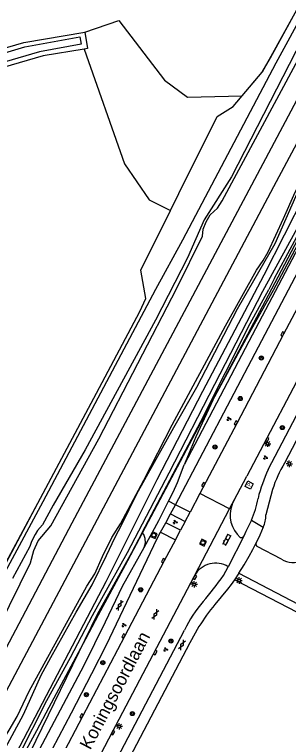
# Model space of a CAD drawing. Extents: x 136000 to 138005, y 398500 to 400500.
# Drawn here: x 137538.3 to 137591.4, y 400212.1 to 400352.9 of the extents above; entities that cross this region are included whole.
import ezdxf

# ---------------------------------------------------------------- set-up
doc = ezdxf.new("R2010")
doc.units = 0
for name, color, linetype in [('gg-afsc-geluidsscherm', 7, 'Continuous'), ('gg-afsc-hekwerk', 7, 'Continuous'), ('gg-afsc-muur', 7, 'Continuous'), ('gg-anno-openbare ruimte label', 7, 'Continuous'), ('gg-aspt-spoorlijn', 7, 'Continuous'), ('gg-knt-BGT kruinlijn', 7, 'Continuous'), ('gg-knt-bronhoudergrens', 7, 'Continuous'), ('gg-knt-verharding', 7, 'Continuous'), ('gg-knt-verharding nz', 7, 'Continuous'), ('gg-kntw-bovenkant insteek waterloop', 7, 'Continuous'), ('gg-kntw-waterlijn', 7, 'Continuous'), ('gt-grn-weggrens', 7, 'Continuous'), ('gt-symb-boom', 7, 'Continuous'), ('gt-symb-brandput', 7, 'Continuous'), ('gt-symb-gesloten verharding', 7, 'Continuous'), ('gt-symb-groenvak', 7, 'Continuous'), ('gt-symb-klinker verharding', 7, 'Continuous'), ('gt-symb-kolk', 7, 'Continuous'), ('gt-symb-lichtmast', 7, 'Continuous'), ('gt-symb-rioolschacht', 7, 'Continuous'), ('gx-grn-maaiveld', 7, 'Continuous')]:
    doc.layers.add(name, color=color, linetype=linetype)

# ---------------------------------------------------------------- blocks, each defined once
blk = doc.blocks.new('gt0-GRVAK')
at = {"layer": 'gt-symb-groenvak'}
for p, q in [((-0.11, 0.19), (-0.23, 0.24)), ((-0.18, 0.15), (0.09, 0.15)), ((-0.09, 0.21), (-0.16, 0.32)), ((-0.05, 0.21), (-0.05, 0.39)), ((0, 0.21), (0.06, 0.32)), ((0.01, 0.19), (0.13, 0.24)), ((0.26, -0.05), (0.2, 0.06)), ((0.3, -0.05), (0.3, 0.13)), ((0.35, -0.05), (0.41, 0.06)), ((-0.24, -0.23), (-0.36, -0.18)), ((-0.32, -0.26), (-0.05, -0.26)), ((-0.23, -0.21), (-0.29, -0.1)), ((-0.18, -0.2), (-0.18, -0.02)), ((-0.14, -0.21), (-0.07, -0.1)), ((-0.12, -0.23), (0, -0.18)), ((0.24, -0.07), (0.12, -0.02)), ((0.17, -0.11), (0.44, -0.11)), ((0.37, -0.07), (0.49, -0.02))]:
    blk.add_line(p, q, dxfattribs=at)
blk = doc.blocks.new('gt0-KOLK')
at = {"layer": 'gt-symb-kolk'}
blk.add_lwpolyline([(0, 0), (0.37, 0), (0.37, 0.4), (-0.38, 0.4), (-0.38, 0), (0, 0)], dxfattribs=at)
blk = doc.blocks.new('gt0-LMAST')
at = {"layer": 'gt-symb-lichtmast'}
for p, q in [((-0.18, 0.17), (-0.45, 0.44)), ((-0.01, 0.25), (-0.01, 0.62)), ((0.17, 0.17), (0.44, 0.44)), ((-0.26, 0), (-0.63, 0)), ((-0.18, -0.18), (-0.45, -0.45)), ((-0.01, -0.25), (-0.01, -0.63)), ((0.44, -0.45), (0.17, -0.18)), ((0.24, 0), (0.62, 0))]:
    blk.add_line(p, q, dxfattribs=at)
blk.add_circle((-0.01, 0), 0.25, dxfattribs=at)
blk = doc.blocks.new('gt0-RS')
at = {"layer": 'gt-symb-rioolschacht'}
blk.add_lwpolyline([(-0.5, -0.5), (0.5, -0.5), (0.5, 0.5), (-0.5, 0.5)], close=True, dxfattribs=at)
blk.add_circle((0, 0), 0.375, dxfattribs=at)
blk = doc.blocks.new('gt0-KL1')
at = {"layer": 'gt-symb-klinker verharding'}
for p, q in [((-1.15, 0.3), (1.15, 0.3)), ((-1, -0.3), (-1, 0.3)), ((-0.5, 0.3), (-0.5, 0.45)), ((0, -0.3), (0, 0.3)), ((0.5, 0.3), (0.5, 0.45)), ((1, -0.3), (1, 0.3)), ((-1.15, -0.3), (1.15, -0.3)), ((-0.5, -0.45), (-0.5, -0.3)), ((0.5, -0.45), (0.5, -0.3))]:
    blk.add_line(p, q, dxfattribs=at)
blk = doc.blocks.new('gt0-GESVH1')
at = {"layer": 'gt-symb-gesloten verharding'}
for p, q in [((-0.99, -0.26), (0.01, 0.24)), ((0.01, -0.26), (-0.99, 0.24)), ((0.01, 0.24), (1.01, -0.26)), ((1.01, 0.24), (0.01, -0.26))]:
    blk.add_line(p, q, dxfattribs=at)
blk = doc.blocks.new('gt0-BOOM')
at = {"layer": 'gt-symb-boom'}
for radius in [0.4, 0.2]:
    blk.add_circle((0, 0), radius, dxfattribs=at)
blk = doc.blocks.new('gt0-BPUT')
at = {"layer": 'gt-symb-brandput'}
blk.add_lwpolyline([(-0.6, -0.6), (-0.6, 0.6), (0.6, 0.6), (0.6, -0.6)], close=True, dxfattribs=at)
blk.add_text('P', height=0.7, dxfattribs=at).set_placement((-0.23, -0.35))

msp = doc.modelspace()

# ---------------------------------------------------------------- linework, layer by layer
at = {"layer": 'gg-afsc-geluidsscherm'}
msp.add_lwpolyline([(137576.77, 400278.11), (137583.67, 400290.84), (137588.51, 400299.42), (137600.16, 400321.28), (137604.73, 400330.02), (137607.79, 400335.88), (137609.93, 400339.46)], dxfattribs=at)
at = {"layer": 'gg-afsc-hekwerk'}
for points in [[(137577.58, 400333.07), (137580.73, 400335.03), (137586.34, 400341.72), (137587.97, 400344.49), (137595.72, 400358.71), (137609.38, 400384.3), (137613.69, 400391.83), (137614.55, 400393.12), (137617.35, 400396.71), (137626.89, 400413.3), (137629.7, 400418.69), (137633.88, 400426.86), (137659.15, 400474.42), (137664.67, 400484.67), (137673.08, 400500)], [(137522.95, 400221.4), (137523.21, 400221.85), (137524.46, 400223.97), (137525.86, 400226.58), (137528.81, 400231.88), (137542.84, 400258.18), (137554.17, 400279.46), (137562.58, 400295.28), (137563.79, 400297.81)]]:
    msp.add_lwpolyline(points, dxfattribs=at)
at = {"layer": 'gg-afsc-muur'}
for points in [[(137554.59, 400236.48), (137560.25, 400247.04), (137587.57, 400298.45), (137605.32, 400332.22), (137617.61, 400356.09), (137628.72, 400377.47), (137636.08, 400391.63), (137645.28, 400409.35), (137656.31, 400430.55), (137668.74, 400454.49), (137678.36, 400473.05), (137685.82, 400487.34), (137692.46, 400500)], [(137539.47, 400208.27), (137542.6, 400214.11), (137545, 400218.6), (137552.15, 400231.87), (137554.59, 400236.48)]]:
    msp.add_lwpolyline(points, dxfattribs=at)
at = {"layer": 'gg-aspt-spoorlijn'}
for points in [[(137180.28, 399557.82), (137190.51, 399577.12), (137216.83, 399627.03), (137223.23, 399638.81), (137243.02, 399676.4), (137279.17, 399744.38), (137339.69, 399858.77), (137384.54, 399942.96), (137424.38, 400018.02), (137448.18, 400062.89), (137473.6, 400111.17), (137480.61, 400124.24), (137511.51, 400182.67), (137519.3, 400197.17), (137549.5, 400254.31), (137652.97, 400449.04), (137679.97, 400500)], [(137185.59, 399559.89), (137451.44, 400061.16), (137507.99, 400167.82), (137535.6, 400219.59), (137588.61, 400319.53), (137597.65, 400336.46), (137605.52, 400351.73), (137623, 400384.37), (137641.23, 400419.19), (137650.16, 400435.61), (137658.8, 400451.81), (137684.39, 400500)]]:
    msp.add_lwpolyline(points, dxfattribs=at)
at = {"layer": 'gg-knt-BGT kruinlijn'}
for p, q in [((137594.08, 400348.07), (137580.38, 400321.39)), ((137580.38, 400321.39), (137575.1, 400313.1)), ((137575.1, 400313.1), (137571.83, 400305.68)), ((137571.83, 400305.68), (137565.67, 400293.61)), ((137565.67, 400293.61), (137552, 400268.46)), ((137552, 400268.46), (137545.78, 400257.74)), ((137545.78, 400257.74), (137543.7, 400253.97)), ((137542.76, 400252.82), (137542.33, 400252.06)), ((137543.7, 400253.97), (137542.76, 400252.82)), ((137542.33, 400252.06), (137541.61, 400250.72)), ((137541.61, 400250.72), (137541.27, 400249.78)), ((137541.27, 400249.78), (137537.93, 400243.52))]:
    msp.add_line(p, q, dxfattribs=at)
at = {"layer": 'gg-knt-bronhoudergrens'}
for p, q in [((137551.92, 400349.47), (137558.53, 400351.72)), ((137582.47, 400337.1), (137586.34, 400341.72))]:
    msp.add_line(p, q, dxfattribs=at)
for points in [[(137558.53, 400351.72), (137567.38, 400340.13), (137571.84, 400336.85), (137582.47, 400337.1)], [(137551.82, 400346.17), (137559.61, 400323.9), (137564.44, 400316.95), (137568.52, 400314.88)], [(137577.58, 400333.07), (137580.73, 400335.03), (137582.47, 400337.1)], [(137576.77, 400278.11), (137573.49, 400271.01), (137571.21, 400265.58)]]:
    msp.add_lwpolyline(points, dxfattribs=at)
at = {"layer": 'gg-knt-verharding'}
for p, q in [((137581.49, 400259.83), (137583.36, 400263.37)), ((137574.26, 400260.05), (137572.36, 400256.43)), ((137580.01, 400257.02), (137581.49, 400259.83)), ((137580.52, 400257.9), (137581.49, 400259.83)), ((137588.33, 400260.8), (137587.05, 400255.86)), ((137572.36, 400256.43), (137569.49, 400257.85)), ((137573.25, 400244.18), (137580.01, 400257.02)), ((137567.66, 400254.37), (137568.56, 400256.07)), ((137568.56, 400256.07), (137571.41, 400254.6)), ((137570.5, 400252.9), (137567.66, 400254.37)), ((137571.41, 400254.6), (137570.5, 400252.9)), ((137584.24, 400254.83), (137583.15, 400252.65)), ((137566.64, 400252.53), (137569.52, 400251.07)), ((137582.75, 400251.74), (137579.74, 400245.83)), ((137583.15, 400252.65), (137582.75, 400251.74)), ((137590.05, 400247.28), (137585.37, 400249.75)), ((137578.83, 400244.12), (137579.74, 400245.83)), ((137581.83, 400244.6), (137580.96, 400243.31)), ((137581.83, 400244.6), (137596.91, 400236.67)), ((137573.25, 400244.18), (137573.1, 400243.87)), ((137597.93, 400234.5), (137580.96, 400243.31)), ((137579.6, 400241.49), (137577.15, 400238.52)), ((137551.82, 400196.55), (137571.27, 400233.54)), ((137574.07, 400234.22), (137572.33, 400231.06)), ((137572.33, 400231.06), (137553.77, 400195.85)), ((137551.47, 400216.82), (137545.55, 400205.47))]:
    msp.add_line(p, q, dxfattribs=at)
for points in [[(137569.49, 400257.85), (137585.64, 400288.48), (137615.36, 400344.94), (137631.25, 400375.42), (137647.34, 400406.25), (137663.71, 400437.83), (137673.33, 400456.17)], [(137676.2, 400454.68), (137675.6, 400453.53), (137652.23, 400408.74), (137636.55, 400378.54), (137625.2, 400356.97), (137621.22, 400349.31), (137613.1, 400333.8), (137598.7, 400306.36), (137590.46, 400290.88), (137581.4, 400273.62), (137574.26, 400260.05)], [(137681.95, 400451.7), (137681.26, 400450.39), (137657.91, 400405.63), (137648.92, 400388.34), (137642.22, 400375.51), (137626.96, 400346.25), (137618.81, 400330.76), (137611.16, 400316.14), (137604.4, 400303.29), (137596.21, 400287.8), (137583.36, 400263.37)], [(137587.51, 400264.67), (137608.77, 400305.19), (137627.62, 400340.73)], [(137609.93, 400339.46), (137599.79, 400319.95), (137583.73, 400289.51), (137571.21, 400265.58)], [(137626.4, 400333.83), (137609.61, 400302.17), (137590.65, 400265.92)], [(137586.54, 400253.49), (137585.86, 400251.97), (137585.14, 400250.45)], [(137543.22, 400205.85), (137549.36, 400217.51), (137553.32, 400225.11), (137556.12, 400230.66), (137565.98, 400251.27), (137566.64, 400252.53)], [(137569.52, 400251.07), (137567.32, 400246.94), (137559.64, 400232.32), (137551.47, 400216.82)], [(137581.83, 400244.6), (137582.86, 400246.22), (137583.82, 400247.88), (137584.49, 400249.16), (137585.14, 400250.45)], [(137573.1, 400243.87), (137557.21, 400213.74), (137552.85, 400205.36), (137551.3, 400202.45)], [(137580.96, 400243.31), (137580.29, 400242.4), (137579.6, 400241.49)]]:
    msp.add_lwpolyline(points, dxfattribs=at)
for centre, radius, start, end in [((137613.26, 400252.6), 26.24, 149.4852, 161.7871), ((137613.19, 400252.4), 28.46, 154.4704, 166.4287), ((137569.41, 400261.64), 16.32, 335.343, 350.9791), ((137585.79, 400255.8), 5.67, 158.2639, 229.124), ((137581.51, 400255.81), 5.54, 335.2672, 0.5367), ((137582.29, 400252), 0.534, 246.4053, 330.7176), ((137585.62, 400250.23), 0.536, 154.943, 242.2698), ((137592.33, 400251.14), 4.48, 239.3846, 349.4452), ((137577.3, 400241.86), 4.67, 58.4126, 150.1782), ((137511.59, 400292.38), 82.76, 319.9133, 324.332), ((137592.66, 400223.46), 23.64, 138.6627, 154.7772), ((137613.76, 400209.01), 47.02, 141.1305, 147.5879)]:
    msp.add_arc(centre, radius, start, end, dxfattribs=at)
at = {"layer": 'gg-knt-verharding nz'}
for p, q in [((137568.56, 400256.07), (137569.49, 400257.85)), ((137571.41, 400254.6), (137572.36, 400256.43)), ((137566.64, 400252.53), (137567.66, 400254.37)), ((137569.52, 400251.07), (137570.5, 400252.9))]:
    msp.add_line(p, q, dxfattribs=at)
at = {"layer": 'gg-kntw-bovenkant insteek waterloop'}
for p, q in [((137540.09, 400347.47), (137551.92, 400349.47)), ((137484.87, 400331.54), (137540.09, 400347.47))]:
    msp.add_line(p, q, dxfattribs=at)
for points in [[(137551.92, 400349.47), (137552.46, 400346.28), (137551.82, 400346.17)], [(137551.82, 400346.17), (137543.87, 400344.83), (137485.96, 400327.97)]]:
    msp.add_lwpolyline(points, dxfattribs=at)
at = {"layer": 'gg-kntw-waterlijn'}
msp.add_lwpolyline([(137485.3, 400330.15), (137540.3, 400346.59), (137545.25, 400347.49), (137550.97, 400348.53), (137551.22, 400347.12), (137543.11, 400345.65), (137533.58, 400342.84), (137485.72, 400328.75)], dxfattribs=at)
at = {"layer": 'gt-grn-weggrens'}
for p, q in [((137580.01, 400257.02), (137574.26, 400260.05)), ((137569.49, 400257.85), (137568.17, 400258.51)), ((137584.24, 400254.83), (137586.54, 400253.49))]:
    msp.add_line(p, q, dxfattribs=at)
at = {"layer": 'gx-grn-maaiveld'}
for p, q in [((137588.71, 400301.74), (137587.62, 400299.55)), ((137584.01, 400292.98), (137587.62, 400299.55)), ((137559.24, 400242.03), (137563.45, 400249.58))]:
    msp.add_line(p, q, dxfattribs=at)
for points in [[(137609.38, 400384.3), (137609.64, 400383.3), (137609.74, 400381.71), (137609.7, 400381.45), (137609.05, 400380.05), (137607.88, 400377.81), (137606.66, 400375.74), (137603.66, 400371.05), (137594.87, 400354.21), (137588.96, 400343.42), (137570.87, 400309.11), (137565.67, 400299.57), (137543.8, 400258.42), (137523.61, 400221.04)], [(137609.38, 400384.3), (137595.72, 400358.71), (137586.34, 400341.72)], [(137588.71, 400301.74), (137589.57, 400303.31), (137594.82, 400312.98), (137596.53, 400316.57), (137599.24, 400322.27), (137603.97, 400331.09), (137611.04, 400343.7), (137615.7, 400352.33), (137617.86, 400356.67), (137621.12, 400362.77)], [(137523.86, 400212.4), (137527.55, 400219.69), (137530.59, 400225.72), (137531.48, 400228.19), (137532.17, 400229.59), (137533.31, 400231.55), (137535.27, 400234.24), (137541.42, 400246.59), (137542.05, 400248.99), (137542.88, 400250.86), (137545.35, 400253.73), (137554.65, 400270.63), (137569.78, 400299.81), (137574.75, 400309.93), (137574.91, 400311.24), (137575.49, 400312.7), (137576.25, 400314.04), (137577.65, 400315.31), (137578.6, 400316.77), (137592.86, 400343.34), (137599.3, 400355.7)], [(137616.2, 400355.66), (137608.24, 400340.19), (137601.14, 400326.99), (137592.71, 400310.75), (137586.42, 400299.21), (137577.11, 400281.14), (137568.21, 400263.98), (137560.12, 400248.55), (137555.18, 400239.62), (137553.33, 400236.32), (137549.07, 400228.16), (137544.48, 400219.82), (137538.99, 400209.01)], [(137532.46, 400206.43), (137537.29, 400214.16), (137538.8, 400216.81), (137541.14, 400221.72), (137552.33, 400242.08), (137553.85, 400244.45), (137555.39, 400247.83), (137557.17, 400251.51), (137558.83, 400254.15), (137563.36, 400262.64), (137568.87, 400273.32), (137579.2, 400292.5), (137585.2, 400303.32), (137586.5, 400305.16), (137587.47, 400306.86), (137590.47, 400313.33), (137592.75, 400318.43), (137597.68, 400328.01), (137608.36, 400347.91), (137611.82, 400352.84), (137612.94, 400354.61)], [(137536.08, 400209.86), (137540.03, 400217.18), (137542.6, 400222.94), (137543.49, 400224.78), (137545.32, 400228.24), (137550.24, 400237.04), (137553.38, 400242.33), (137556.16, 400248.02), (137557.79, 400251.57), (137559.14, 400253.99), (137562.02, 400259.99), (137569.21, 400272.81), (137573.67, 400280.62), (137581.57, 400295.85), (137588.82, 400308.51), (137594.27, 400320.84), (137598.34, 400328.52), (137606.51, 400343.51), (137608.41, 400346.55), (137612.37, 400352.9)], [(137538.66, 400209.73), (137556.1, 400242.97), (137565.94, 400262.73), (137574.84, 400279.89), (137586.69, 400302.39), (137594.61, 400317.92), (137604.15, 400336.03), (137613.42, 400353.18)], [(137568.52, 400314.88), (137570.18, 400318.2), (137577.58, 400333.07)], [(137523.21, 400221.85), (137524.46, 400223.97), (137525.86, 400226.58), (137528.81, 400231.88), (137537.15, 400247.58), (137542.84, 400258.18), (137554.17, 400279.46), (137562.58, 400295.28), (137563.79, 400297.81), (137562.77, 400303.33), (137568.52, 400314.88)], [(137563.04, 400252.45), (137574.45, 400273.99), (137584.01, 400292.98)], [(137568.17, 400258.51), (137569.05, 400260.29), (137569.89, 400262.17), (137571.21, 400265.58)], [(137563.45, 400249.58), (137566.31, 400254.76), (137568.17, 400258.51)], [(137563.04, 400252.45), (137560.96, 400248.51), (137554.33, 400236.55), (137540.04, 400207.22)], [(137563.45, 400249.58), (137563.71, 400250.46), (137563.65, 400251.28), (137563.37, 400252.1), (137563.04, 400252.45)], [(137540.99, 400206.06), (137540.89, 400206.11), (137551.81, 400226.78), (137555.94, 400235.16), (137559.24, 400242.03)]]:
    msp.add_lwpolyline(points, dxfattribs=at)

# ---------------------------------------------------------------- block references
at = {"layer": 'gt-symb-boom'}
for p in [(137586.17, 400286.28), (137582.08, 400278.43), (137590.24, 400272.8), (137577.17, 400269.04), (137562.77, 400241.36), (137568.63, 400231.42), (137555.42, 400227.24), (137552.24, 400221.04), (137561.16, 400217.36)]:
    msp.add_blockref('gt0-BOOM', p, dxfattribs=at)
at = {"layer": 'gt-symb-brandput', "rotation": 64.23618568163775}
msp.add_blockref('gt0-BPUT', (137583.81, 400261.65), dxfattribs=at)
at = {"layer": 'gt-symb-gesloten verharding', "rotation": -117.64114231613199}
for p in [(137558.71, 400238.37), (137565.62, 400236.58), (137570.8, 400230.68)]:
    msp.add_blockref('gt0-GESVH1', p, dxfattribs=at)
at = {"layer": 'gt-symb-groenvak'}
for p in [(137579.86, 400274.49), (137586.96, 400266.98), (137569.45, 400254.49), (137559.5, 400234.52), (137567.6, 400229.81)]:
    msp.add_blockref('gt0-GRVAK', p, dxfattribs=at)
at = {"layer": 'gt-symb-klinker verharding', "rotation": 61.76909816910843}
msp.add_blockref('gt0-KL1', (137579.48, 400251.07), dxfattribs=at)
at = {"layer": 'gt-symb-kolk'}
for p, rotation in [((137590.46, 400290.88), 62.31249510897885), ((137581.4, 400273.62), 62.24033187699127), ((137587.11, 400270.52), -117.77056821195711), ((137575.12, 400261.67), 62.24033187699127), ((137567.32, 400246.94), 61.97308649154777), ((137573.1, 400243.87), -117.0775092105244), ((137559.64, 400232.32), 62.287309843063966), ((137565.41, 400229.29), -117.77770834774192), ((137551.47, 400216.82), 62.20425166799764), ((137557.21, 400213.74), -117.79574833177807)]:
    msp.add_blockref('gt0-KOLK', p, dxfattribs=dict(at, rotation=rotation))
at = {"layer": 'gt-symb-lichtmast'}
for p in [(137587.37, 400269.67), (137591.6, 400265.78), (137573.14, 400242.42), (137581.86, 400243.17), (137558.61, 400214.9)]:
    msp.add_blockref('gt0-LMAST', p, dxfattribs=at)
at = {"layer": 'gt-symb-rioolschacht'}
for p, rotation in [((137565.31, 400251.95), 65.03039835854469), ((137574.83, 400250.49), 62.97662123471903)]:
    msp.add_blockref('gt0-RS', p, dxfattribs=dict(at, rotation=rotation))

# ---------------------------------------------------------------- texts
at = {"layer": 'gg-anno-openbare ruimte label'}
msp.add_text('Koningsoordlaan', height=2.5, rotation=62.2, dxfattribs=at).set_placement((137553, 400210.18))

doc.saveas('drawing.dxf')
